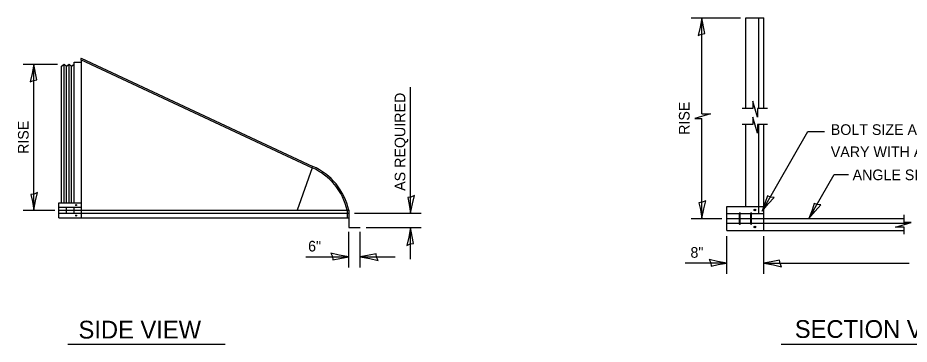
# Model space of a CAD drawing. Extents: x 2133490 to 2172050, y 2138301 to 2145980.
# Drawn here: x 2143834 to 2144337, y 2141875 to 2142059 of the extents above; entities that cross this region are included whole.
import ezdxf

# ---------------------------------------------------------------- set-up
doc = ezdxf.new("R2010")
doc.units = 0
for name, color, linetype in [('Design_PR_Roadway Dimensions', 7, 'Continuous'), ('Design_PR_Roadway Notes', 7, 'Continuous'), ('Drainage_PR_Pipe Culvert', 7, 'Continuous'), ('Level 23', 7, 'Continuous')]:
    doc.layers.add(name, color=color, linetype=linetype)

msp = doc.modelspace()

# ---------------------------------------------------------------- linework, layer by layer
at = {"layer": 'Design_PR_Roadway Dimensions'}
for p, q in [((2144213.71, 2142059.08), (2144241.45, 2142059.08)), ((2144219.71, 2142005.01), (2144219.71, 2142059.08)), ((2143836.97, 2142033.01), (2143856.33, 2142033.01)), ((2143842.97, 2141950.68), (2143842.97, 2142033.01)), ((2144055.41, 2141948.99), (2144055.41, 2142020)), ((2144224.56, 2142005.01), (2144215.66, 2142002.36)), ((2144215.66, 2142002.36), (2144219.71, 2142002.36)), ((2144219.71, 2142005.01), (2144224.56, 2142005.01)), ((2144219.71, 2141946.09), (2144219.71, 2142002.36)), ((2144253.6, 2141950.28), (2144279.43, 2141995.01)), ((2144279.43, 2141995.01), (2144288.85, 2141995.01)), ((2144280.02, 2141946.09), (2144294.33, 2141970.88)), ((2144294.33, 2141970.88), (2144302.42, 2141970.88)), ((2143836.97, 2141950.68), (2143854.77, 2141950.68)), ((2144023.72, 2141948.99), (2144061.41, 2141948.99)), ((2144213.71, 2141946.09), (2144230.96, 2141946.09)), ((2144030.35, 2141940.93), (2144061.41, 2141940.93)), ((2144055.41, 2141923.17), (2144055.41, 2141940.93)), ((2144020.49, 2141918.49), (2144020.49, 2141938.65)), ((2144027.03, 2141918.49), (2144027.03, 2141938.65)), ((2144233.81, 2141914.96), (2144233.81, 2141936.12)), ((2144254.65, 2141914.96), (2144254.65, 2141936.12)), ((2143996.24, 2141924.49), (2144020.49, 2141924.49)), ((2144027.03, 2141924.49), (2144046.64, 2141924.49)), ((2144233.81, 2141920.96), (2144210.15, 2141920.96)), ((2144254.65, 2141920.96), (2144336.58, 2141920.96))]:
    msp.add_line(p, q, dxfattribs=at)
at = {"layer": 'Design_PR_Roadway Notes'}
for p, q in [((2143862.11, 2141875.31), (2143950.8, 2141875.31)), ((2144264.41, 2141875.31), (2144381.11, 2141875.31))]:
    msp.add_line(p, q, dxfattribs=at)
at = {"layer": 'Drainage_PR_Pipe Culvert'}
for p, q in [((2144244.44, 2142059.08), (2144254.65, 2142059.08)), ((2144244.44, 2142008.06), (2144244.44, 2142059.08)), ((2144251.8, 2142008.06), (2144251.8, 2142059.08)), ((2144254.65, 2142008.06), (2144254.65, 2142059.08)), ((2143869.62, 2142036.33), (2143869.26, 2142035.54)), ((2143869.62, 2142036.33), (2144000.2, 2141975.45)), ((2143858.6, 2142031.88), (2143860.01, 2142033.01)), ((2143858.6, 2141954.91), (2143858.6, 2142031.88)), ((2143860.01, 2141954.91), (2143860.01, 2142033.01)), ((2143860.01, 2142033.01), (2143861.42, 2142031.88)), ((2143861.42, 2142031.88), (2143862.83, 2142033.01)), ((2143861.42, 2141954.91), (2143861.42, 2142031.88)), ((2143862.83, 2141954.91), (2143862.83, 2142033.01)), ((2143862.83, 2142033.01), (2143864.24, 2142031.88)), ((2143864.24, 2142031.88), (2143865.65, 2142033.01)), ((2143864.24, 2141954.91), (2143864.24, 2142031.88)), ((2143865.65, 2141954.91), (2143865.65, 2142034.13)), ((2143865.65, 2142034.13), (2143869.87, 2142034.13)), ((2143869.26, 2142035.54), (2143999.86, 2141974.67)), ((2143869.87, 2141946.46), (2143869.87, 2142035.26)), ((2144251, 2142003.19), (2144248.36, 2142012.12)), ((2144248.36, 2142012.12), (2144248.36, 2142008.06)), ((2144248.36, 2142008.06), (2144242.47, 2142008.06)), ((2144249.54, 2142008.06), (2144249.54, 2142008.06)), ((2144256.62, 2142008.06), (2144251, 2142008.06)), ((2144251, 2142008.06), (2144251, 2142003.19)), ((2144250.98, 2141994.22), (2144248.33, 2142003.13)), ((2144248.33, 2142003.13), (2144248.33, 2141999.07)), ((2144248.33, 2141999.07), (2144242.47, 2141999.07)), ((2144244.44, 2141952.91), (2144244.44, 2141999.07)), ((2144249.54, 2141999.07), (2144249.54, 2141999.07)), ((2144256.62, 2141999.07), (2144250.98, 2141999.07)), ((2144250.98, 2141999.07), (2144250.98, 2141994.22)), ((2144251.8, 2141948.82), (2144251.8, 2141999.07)), ((2144254.65, 2141939.27), (2144254.65, 2141999.07)), ((2143999.86, 2141974.67), (2143991.43, 2141950.68)), ((2143856.97, 2141946.46), (2143856.97, 2141954.91)), ((2143856.97, 2141954.91), (2143869.87, 2141954.91)), ((2143856.97, 2141952.37), (2143869.87, 2141952.37)), ((2143856.97, 2141950.68), (2144020.49, 2141950.68)), ((2143861.28, 2141948.99), (2143861.28, 2141952.37)), ((2143865.57, 2141948.99), (2143865.57, 2141952.37)), ((2144019.59, 2141950.68), (2144019.59, 2141946.46)), ((2144020.49, 2141950.68), (2144020.49, 2141948.99)), ((2144233.81, 2141939.27), (2144233.81, 2141952.91)), ((2144233.81, 2141952.91), (2144254.65, 2141952.91)), ((2143856.97, 2141948.99), (2144020.49, 2141948.99)), ((2143856.97, 2141946.46), (2144020.49, 2141946.46)), ((2144020.49, 2141948.99), (2144020.49, 2141940.93)), ((2144233.81, 2141948.82), (2144254.65, 2141948.82)), ((2144233.81, 2141946.09), (2144333.73, 2141946.09)), ((2144240.66, 2141948.82), (2144240.66, 2141949.1)), ((2144241.37, 2141949.1), (2144240.66, 2141949.1)), ((2144240.66, 2141948.82), (2144241.37, 2141948.82)), ((2144240.8, 2141943.38), (2144240.8, 2141948.82)), ((2144240.89, 2141948.82), (2144240.89, 2141949.1)), ((2144241.14, 2141948.82), (2144241.14, 2141949.1)), ((2144241.23, 2141943.38), (2144241.23, 2141948.82)), ((2144241.37, 2141948.82), (2144241.37, 2141949.1)), ((2144247.12, 2141948.82), (2144247.12, 2141949.1)), ((2144247.82, 2141949.1), (2144247.12, 2141949.1)), ((2144247.12, 2141948.82), (2144247.82, 2141948.82)), ((2144247.26, 2141943.38), (2144247.26, 2141948.82)), ((2144247.34, 2141948.82), (2144247.34, 2141949.1)), ((2144247.6, 2141948.82), (2144247.6, 2141949.1)), ((2144247.68, 2141943.38), (2144247.68, 2141948.82)), ((2144247.82, 2141948.82), (2144247.82, 2141949.1)), ((2144333.73, 2141943.89), (2144333.73, 2141948.06)), ((2144020.49, 2141940.93), (2144027.03, 2141940.93)), ((2144233.81, 2141943.38), (2144336.06, 2141943.38)), ((2144240.66, 2141943.1), (2144240.66, 2141943.38)), ((2144241.37, 2141943.38), (2144240.66, 2141943.38)), ((2144240.66, 2141943.1), (2144241.37, 2141943.1)), ((2144240.8, 2141942.84), (2144240.8, 2141943.1)), ((2144240.8, 2141942.84), (2144241.23, 2141942.84)), ((2144240.89, 2141943.1), (2144240.89, 2141943.38)), ((2144241.14, 2141943.1), (2144241.14, 2141943.38)), ((2144241.23, 2141942.84), (2144241.23, 2141943.1)), ((2144241.37, 2141943.1), (2144241.37, 2141943.38)), ((2144247.12, 2141943.1), (2144247.12, 2141943.38)), ((2144247.12, 2141943.38), (2144247.82, 2141943.38)), ((2144247.82, 2141943.1), (2144247.12, 2141943.1)), ((2144247.26, 2141942.84), (2144247.26, 2141943.1)), ((2144247.26, 2141942.84), (2144247.68, 2141942.84)), ((2144247.34, 2141943.1), (2144247.34, 2141943.38)), ((2144247.6, 2141943.1), (2144247.6, 2141943.38)), ((2144247.68, 2141942.84), (2144247.68, 2141943.1)), ((2144247.82, 2141943.1), (2144247.82, 2141943.38)), ((2144328.85, 2141941.24), (2144337.78, 2141943.89)), ((2144333.73, 2141941.24), (2144328.85, 2141941.24)), ((2144337.78, 2141943.89), (2144333.73, 2141943.89)), ((2144333.73, 2141942.68), (2144333.73, 2141942.68)), ((2144333.73, 2141937.29), (2144333.73, 2141941.24)), ((2144233.81, 2141939.27), (2144333.73, 2141939.27))]:
    msp.add_line(p, q, dxfattribs=at)
for centre, radius in [((2143866.72, 2141953.64), 0.282), ((2143866.72, 2141953.64), 0.254), ((2143866.72, 2141953.64), 0.225), ((2143866.72, 2141953.64), 0.197), ((2143866.72, 2141953.64), 0.169), ((2143866.72, 2141953.64), 0.141), ((2143866.72, 2141953.64), 0.113), ((2143866.72, 2141953.64), 0.0846), ((2143866.72, 2141953.64), 0.0564), ((2144249.56, 2141950.87), 0.454), ((2144249.56, 2141950.87), 0.409), ((2144249.56, 2141950.87), 0.363), ((2144249.56, 2141950.87), 0.318), ((2144249.56, 2141950.87), 0.272), ((2144249.56, 2141950.87), 0.227), ((2144249.56, 2141950.87), 0.182), ((2144249.56, 2141950.87), 0.136), ((2144249.56, 2141950.87), 0.0908), ((2143866.72, 2141947.72), 0.282), ((2143866.72, 2141947.72), 0.254), ((2143866.72, 2141947.72), 0.225), ((2143866.72, 2141947.72), 0.197), ((2143866.72, 2141947.72), 0.169), ((2143866.72, 2141947.72), 0.141), ((2143866.72, 2141947.72), 0.113), ((2143866.72, 2141947.72), 0.0846), ((2143866.72, 2141947.72), 0.0564), ((2143866.72, 2141947.72), 0.0282), ((2144249.56, 2141941.34), 0.454), ((2144249.56, 2141941.34), 0.409), ((2144249.56, 2141941.34), 0.363), ((2144249.56, 2141941.34), 0.318), ((2144249.56, 2141941.34), 0.272), ((2144249.56, 2141941.34), 0.227), ((2144249.56, 2141941.34), 0.182), ((2144249.56, 2141941.34), 0.136), ((2144249.56, 2141941.34), 0.0908), ((2144249.56, 2141941.34), 0.0454)]:
    msp.add_circle(centre, radius, dxfattribs=at)
for radius, start in [(34.36, 12.6064), (35.23, 12.2888)]:
    msp.add_arc((2143986.07, 2141943.18), radius, start, 66.3538, dxfattribs=at)
at = {"layer": 'Level 23'}
for points in [[(2144217.62, 2142049.08), (2144219.54, 2142049.89), (2144221.39, 2142050.21), (2144220.58, 2142054.08), (2144219.71, 2142059.08), (2144218.74, 2142053.74)], [(2143840.88, 2142023.01), (2143842.8, 2142023.83), (2143844.64, 2142024.14), (2143843.84, 2142028.01), (2143842.97, 2142033.01), (2143842, 2142027.68)], [(2143840.88, 2142023.01), (2143842.8, 2142023.83), (2143844.64, 2142024.14), (2143843.84, 2142028.01), (2143842.97, 2142033.01), (2143842, 2142027.68)], [(2143845.06, 2141960.68), (2143843.14, 2141959.86), (2143841.3, 2141959.55), (2143842.1, 2141955.68), (2143842.97, 2141950.68), (2143843.94, 2141956.01)], [(2144057.5, 2141958.99), (2144055.58, 2141958.18), (2144053.74, 2141957.86), (2144054.54, 2141953.99), (2144055.41, 2141948.99), (2144056.38, 2141954.33)], [(2144221.81, 2141956.09), (2144219.88, 2141955.28), (2144218.04, 2141954.96), (2144218.85, 2141951.09), (2144219.71, 2141946.09), (2144220.68, 2141951.43)], [(2144260.41, 2141957.89), (2144258.34, 2141958.15), (2144256.59, 2141958.8), (2144255.35, 2141955.04), (2144253.6, 2141950.28), (2144257.11, 2141954.41)], [(2144286.83, 2141953.71), (2144284.76, 2141953.96), (2144283.01, 2141954.61), (2144281.77, 2141950.86), (2144280.02, 2141946.09), (2144283.53, 2141950.23)], [(2144053.32, 2141930.93), (2144055.24, 2141931.75), (2144057.08, 2141932.06), (2144056.27, 2141935.93), (2144055.41, 2141940.93), (2144054.44, 2141935.6)], [(2144010.49, 2141926.58), (2144011.3, 2141924.66), (2144011.62, 2141922.82), (2144015.49, 2141923.63), (2144020.49, 2141924.49), (2144015.15, 2141925.46)], [(2144037.03, 2141922.4), (2144036.21, 2141924.32), (2144035.9, 2141926.16), (2144032.03, 2141925.36), (2144027.03, 2141924.49), (2144032.36, 2141923.52)], [(2144223.81, 2141923.05), (2144224.63, 2141921.13), (2144224.94, 2141919.29), (2144228.81, 2141920.09), (2144233.81, 2141920.96), (2144228.48, 2141921.93)], [(2144264.64, 2141918.87), (2144263.83, 2141920.79), (2144263.52, 2141922.63), (2144259.65, 2141921.83), (2144254.65, 2141920.96), (2144259.98, 2141919.99)]]:
    msp.add_lwpolyline(points, close=True, dxfattribs=at)

# ---------------------------------------------------------------- texts
for s, p in [('AS REQUIRED', (2144052.41, 2141961.64)), ('RISE', (2144212.71, 2141993.16)), ('RISE', (2143839.97, 2141982.42))]:
    msp.add_text(s, height=6, rotation=90, dxfattribs=at).set_placement(p)
for s, height, p in [('BOLT SIZE AND NO.', 6, (2144292.37, 2141993.14)), ('VARY WITH ANGLE SIZE', 6, (2144292.37, 2141980.64)), ('ANGLE SIZE VARIES', 6, (2144304.68, 2141967.65)), ('6"', 6, (2143997.6, 2141927.49)), ('8"', 6, (2144213.23, 2141923.96)), ('SIDE VIEW', 10, (2143868.11, 2141878.49)), ('SECTION VIEW', 10, (2144272.08, 2141878.83))]:
    msp.add_text(s, height=height, dxfattribs=at).set_placement(p)

doc.saveas('drawing.dxf')
